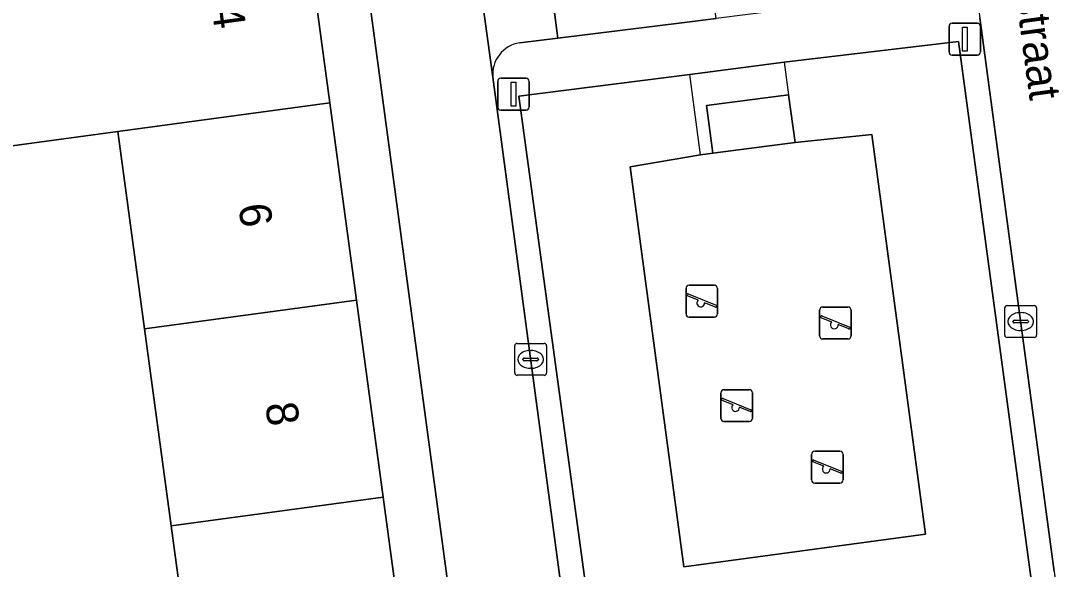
# Model space of a CAD drawing. Extents: x 159053 to 160042, y 380449 to 381423.
# Drawn here: x 159591.74 to 159624.47, y 380946 to 380963.2 of the extents above; entities that cross this region are included whole.
import ezdxf

# ---------------------------------------------------------------- set-up
doc = ezdxf.new("R2010")
doc.units = 0
for name, color, linetype in [('IMGEO_Erf', 7, 'Continuous'), ('IMGEO_Groenvoorziening', 7, 'Continuous'), ('IMGEO_Hek', 7, 'Continuous'), ('IMGEO_Kolk', 7, 'Continuous'), ('IMGEO_Lichtmast', 7, 'Continuous'), ('IMGEO_Openbare_ruimte_label', 7, 'Continuous'), ('IMGEO_Pand', 7, 'Continuous'), ('IMGEO_Pand_nummerreeks', 7, 'Continuous'), ('IMGEO_Parkeervlak_open', 7, 'Continuous'), ('IMGEO_Rijbaan_lokaal_open', 7, 'Continuous'), ('IMGEO_Speelvoorziening', 7, 'Continuous'), ('IMGEO_Terreindeel_open', 7, 'Continuous'), ('IMGEO_Terreindeel_zand', 7, 'Continuous'), ('IMGEO_Voetpad_open', 7, 'Continuous')]:
    doc.layers.add(name, color=color, linetype=linetype)

msp = doc.modelspace()

# ---------------------------------------------------------------- linework, layer by layer
at = {"layer": 'IMGEO_Erf'}
msp.add_lwpolyline([(159586.956, 380932.845), (159598.213, 380934.368), (159598.13, 380934.985), (159597.293, 380941.17), (159596.456, 380947.356), (159595.619, 380953.542), (159594.782, 380959.727), (159591.065, 380959.224)], dxfattribs=at)
at = {"layer": 'IMGEO_Groenvoorziening'}
for points in [[(159621.161, 380962.546), (159615.691, 380961.898), (159612.726, 380961.51), (159607.364, 380960.833), (159609.687, 380943.846), (159623.433, 380945.68)], [(159612.539, 380946.079), (159610.857, 380958.617), (159613.065, 380958.993), (159613.453, 380959.044), (159613.251, 380960.54), (159615.828, 380960.877), (159616.029, 380959.381), (159618.439, 380959.635), (159620.121, 380947.097)]]:
    msp.add_lwpolyline(points, close=True, dxfattribs=at)
at = {"layer": 'IMGEO_Hek'}
for points in [[(159615.691, 380961.898), (159615.828, 380960.877)], [(159612.863, 380960.489), (159612.726, 380961.51)], [(159615.828, 380960.877), (159616.029, 380959.381)], [(159613.065, 380958.993), (159612.863, 380960.489)], [(159616.029, 380959.381), (159618.439, 380959.635), (159620.121, 380947.097), (159612.539, 380946.079), (159610.857, 380958.617), (159613.065, 380958.993)]]:
    msp.add_lwpolyline(points, dxfattribs=at)
at = {"layer": 'IMGEO_Kolk'}
for p, q in [((159622.607, 380953.341), (159622.607, 380954.193)), ((159622.682, 380954.267), (159623.534, 380954.267)), ((159623.608, 380954.193), (159623.608, 380953.341)), ((159622.866, 380953.761), (159622.866, 380953.773)), ((159622.909, 380953.81), (159623.307, 380953.81)), ((159623.095, 380954.047), (159623.12, 380954.047)), ((159623.35, 380953.773), (159623.35, 380953.761)), ((159623.304, 380953.724), (159622.906, 380953.724)), ((159623.118, 380953.487), (159623.093, 380953.487)), ((159623.534, 380953.267), (159622.682, 380953.267)), ((159607.232, 380952.154), (159607.232, 380953.006)), ((159607.307, 380953.08), (159608.159, 380953.08)), ((159607.72, 380952.86), (159607.745, 380952.86)), ((159608.233, 380953.006), (159608.233, 380952.154)), ((159607.491, 380952.574), (159607.491, 380952.586)), ((159607.929, 380952.537), (159607.531, 380952.537)), ((159607.534, 380952.623), (159607.932, 380952.623)), ((159607.975, 380952.586), (159607.975, 380952.574)), ((159607.743, 380952.3), (159607.718, 380952.3)), ((159608.159, 380952.08), (159607.307, 380952.08))]:
    msp.add_line(p, q, dxfattribs=at)
for points in [[(159622.607, 380953.341), (159622.607, 380954.193)], [(159622.682, 380954.267), (159623.534, 380954.267)], [(159623.608, 380954.193), (159623.608, 380953.341)], [(159623.534, 380953.267), (159622.682, 380953.267)], [(159607.232, 380952.154), (159607.232, 380953.006)], [(159607.307, 380953.08), (159608.159, 380953.08)], [(159608.233, 380953.006), (159608.233, 380952.154)], [(159608.159, 380952.08), (159607.307, 380952.08)]]:
    msp.add_lwpolyline(points, dxfattribs=at)
for centre, radius, start, end in [((159622.684, 380954.191), 0.0765, 91.552, 178.448), ((159622.684, 380954.191), 0.0765, 91.552, 178.448), ((159623.532, 380954.191), 0.0765, 1.552, 88.448), ((159623.532, 380954.191), 0.0765, 1.552, 88.448), ((159622.906, 380953.77), 0.0403, 85.8775, 175.7526), ((159622.903, 380953.76), 0.0366, 178.938, 274.7102), ((159623.307, 380953.767), 0.043, 264.8664, 352.4533), ((159623.311, 380953.772), 0.0386, 1.7309, 96.639), ((159622.684, 380953.343), 0.0765, 181.552, 268.448), ((159622.684, 380953.343), 0.0765, 181.552, 268.448), ((159623.532, 380953.343), 0.0765, 271.552, 358.448), ((159623.532, 380953.343), 0.0765, 271.552, 358.448), ((159607.309, 380953.004), 0.0765, 91.552, 178.448), ((159607.309, 380953.004), 0.0765, 91.552, 178.448), ((159608.157, 380953.004), 0.0765, 1.552, 88.448), ((159608.157, 380953.004), 0.0765, 1.552, 88.448), ((159607.531, 380952.583), 0.0403, 85.8775, 175.7526), ((159607.528, 380952.573), 0.0366, 178.938, 274.7102), ((159607.932, 380952.58), 0.043, 264.8664, 352.4533), ((159607.936, 380952.585), 0.0386, 1.7309, 96.639), ((159607.309, 380952.156), 0.0765, 181.552, 268.448), ((159607.309, 380952.156), 0.0765, 181.552, 268.448), ((159608.157, 380952.156), 0.0765, 271.552, 358.448), ((159608.157, 380952.156), 0.0765, 271.552, 358.448)]:
    msp.add_arc(centre, radius, start, end, dxfattribs=at)
for centre, major_axis, ratio, start_param, end_param in [((159623.094, 380953.767), (-0.387, 0.002), 0.722429, 4.712389, 7.853982), ((159623.119, 380953.767), (-0.39, 0.002), 0.717154, 1.570796, 4.712389), ((159607.719, 380952.58), (-0.387, 0.002), 0.722429, 4.712389, 7.853982), ((159607.744, 380952.58), (-0.39, 0.002), 0.717154, 1.570796, 4.712389)]:
    msp.add_ellipse(centre, major_axis=major_axis, ratio=ratio, start_param=start_param, end_param=end_param, dxfattribs=at)
at = {"layer": 'IMGEO_Lichtmast'}
for p, q in [((159620.86, 380962.22), (159620.86, 380963.02)), ((159620.86, 380963.02), (159620.86, 380962.22)), ((159620.96, 380963.12), (159621.75, 380963.12)), ((159621.75, 380963.12), (159620.96, 380963.12)), ((159621.85, 380963.02), (159621.85, 380962.22)), ((159621.85, 380962.22), (159621.85, 380963.02)), ((159621.75, 380962.12), (159620.96, 380962.12)), ((159620.96, 380962.12), (159621.75, 380962.12)), ((159606.698, 380960.497), (159606.698, 380961.297)), ((159606.698, 380961.297), (159606.698, 380960.497)), ((159606.798, 380961.397), (159607.588, 380961.397)), ((159607.588, 380961.397), (159606.798, 380961.397)), ((159607.688, 380961.297), (159607.688, 380960.497)), ((159607.688, 380960.497), (159607.688, 380961.297)), ((159607.588, 380960.397), (159606.798, 380960.397)), ((159606.798, 380960.397), (159607.588, 380960.397))]:
    msp.add_line(p, q, dxfattribs=at)
for points in [[(159621.28, 380962.995), (159621.43, 380962.995), (159621.43, 380962.245), (159621.28, 380962.245), (159621.28, 380962.995)], [(159607.118, 380961.272), (159607.268, 380961.272), (159607.268, 380960.522), (159607.118, 380960.522), (159607.118, 380961.272)]]:
    msp.add_lwpolyline(points, dxfattribs=at)
for centre, start, end in [((159620.96, 380963.02), 90, 180), ((159620.96, 380963.02), 90, 180), ((159621.75, 380963.02), 0, 90), ((159621.75, 380963.02), 360, 90), ((159620.96, 380962.22), 180, 270), ((159620.96, 380962.22), 180, 270), ((159621.75, 380962.22), 270, 0), ((159621.75, 380962.22), 270, 0), ((159606.798, 380961.297), 90, 180), ((159606.798, 380961.297), 90, 180), ((159607.588, 380961.297), 0, 90), ((159607.588, 380961.297), 360, 90), ((159606.798, 380960.497), 180, 270), ((159606.798, 380960.497), 180, 270), ((159607.588, 380960.497), 270, 0), ((159607.588, 380960.497), 270, 0)]:
    msp.add_arc(centre, 0.1, start, end, dxfattribs=at)
at = {"layer": 'IMGEO_Pand'}
for points in [[(159601.433, 380960.627), (159600.596, 380966.812), (159593.945, 380965.913), (159590.229, 380965.41), (159591.065, 380959.224), (159594.782, 380959.727)], [(159601.433, 380960.627), (159594.782, 380959.727), (159595.619, 380953.542), (159602.27, 380954.441)], [(159596.456, 380947.356), (159603.107, 380948.256), (159602.27, 380954.441), (159595.619, 380953.542)], [(159596.456, 380947.356), (159597.293, 380941.17), (159603.944, 380942.07), (159603.107, 380948.256)]]:
    msp.add_lwpolyline(points, close=True, dxfattribs=at)
at = {"layer": 'IMGEO_Parkeervlak_open'}
for points in [[(159607.369, 380973.933), (159604.872, 380973.622), (159606.546, 380961.427)], [(159607.196, 380973.318), (159608.59, 380962.656), (159612.562, 380963.147), (159613.551, 380963.272), (159612.112, 380973.241), (159607.989, 380972.704)], [(159607.388, 380962.507), (159608.59, 380962.656), (159607.196, 380973.318)]]:
    msp.add_lwpolyline(points, dxfattribs=at)
msp.add_arc((159607.537, 380961.523), 0.996, 98.6055, 185.5125, dxfattribs=at)
at = {"layer": 'IMGEO_Rijbaan_lokaal_open'}
msp.add_lwpolyline([(159609.343, 380940.538), (159608.889, 380943.948), (159606.546, 380961.427), (159604.872, 380973.622), (159601.418, 380973.158), (159607.475, 380928.135), (159612.528, 380928.819), (159613.067, 380924.84), (159625.388, 380926.542), (159624.851, 380930.523), (159629.685, 380931.175), (159623.567, 380976.306), (159620.023, 380975.823), (159621.831, 380963.292), (159624.158, 380945.926), (159624.601, 380942.698)], dxfattribs=at)
at = {"layer": 'IMGEO_Speelvoorziening'}
for p, q in [((159612.607, 380954.007), (159612.607, 380954.807)), ((159612.607, 380954.807), (159612.607, 380954.007)), ((159612.707, 380954.907), (159613.497, 380954.907)), ((159613.497, 380954.907), (159612.707, 380954.907)), ((159613.597, 380954.807), (159613.597, 380954.007)), ((159613.597, 380954.007), (159613.597, 380954.807)), ((159612.99, 380954.435), (159612.651, 380954.572)), ((159612.676, 380954.632), (159613.552, 380954.279)), ((159613.528, 380954.219), (159613.188, 380954.356)), ((159616.799, 380953.321), (159616.799, 380954.121)), ((159616.799, 380954.121), (159616.799, 380953.321)), ((159616.899, 380954.221), (159617.689, 380954.221)), ((159617.689, 380954.221), (159616.899, 380954.221)), ((159617.789, 380954.121), (159617.789, 380953.321)), ((159617.789, 380953.321), (159617.789, 380954.121)), ((159613.497, 380953.907), (159612.707, 380953.907)), ((159612.707, 380953.907), (159613.497, 380953.907)), ((159617.182, 380953.749), (159616.843, 380953.886)), ((159616.868, 380953.946), (159617.744, 380953.593)), ((159617.72, 380953.533), (159617.38, 380953.67)), ((159617.689, 380953.221), (159616.899, 380953.221)), ((159616.899, 380953.221), (159617.689, 380953.221)), ((159613.699, 380950.73), (159613.699, 380951.53)), ((159613.699, 380951.53), (159613.699, 380950.73)), ((159613.799, 380951.63), (159614.589, 380951.63)), ((159614.589, 380951.63), (159613.799, 380951.63)), ((159614.689, 380951.53), (159614.689, 380950.73)), ((159614.689, 380950.73), (159614.689, 380951.53)), ((159614.082, 380951.158), (159613.743, 380951.295)), ((159613.768, 380951.355), (159614.644, 380951.002)), ((159614.62, 380950.942), (159614.28, 380951.079)), ((159614.589, 380950.63), (159613.799, 380950.63)), ((159613.799, 380950.63), (159614.589, 380950.63)), ((159616.545, 380948.799), (159616.545, 380949.599)), ((159616.545, 380949.599), (159616.545, 380948.799)), ((159616.645, 380949.699), (159617.435, 380949.699)), ((159617.435, 380949.699), (159616.645, 380949.699)), ((159617.535, 380949.599), (159617.535, 380948.799)), ((159617.535, 380948.799), (159617.535, 380949.599)), ((159616.928, 380949.227), (159616.589, 380949.364)), ((159616.614, 380949.424), (159617.49, 380949.071)), ((159617.466, 380949.011), (159617.126, 380949.148)), ((159617.435, 380948.699), (159616.645, 380948.699)), ((159616.645, 380948.699), (159617.435, 380948.699))]:
    msp.add_line(p, q, dxfattribs=at)
for centre, radius, start, end in [((159612.707, 380954.807), 0.1, 90, 180), ((159612.707, 380954.807), 0.1, 90, 180), ((159613.497, 380954.807), 0.1, 0, 90), ((159613.497, 380954.807), 0.1, 360, 90), ((159612.664, 380954.602), 0.0327, 68.078, 248.078), ((159613.069, 380954.345), 0.12, 130.9928, 5.1632), ((159613.54, 380954.249), 0.0327, 248.078, 68.078), ((159616.899, 380954.121), 0.1, 90, 180), ((159616.899, 380954.121), 0.1, 90, 180), ((159617.689, 380954.121), 0.1, 0, 90), ((159617.689, 380954.121), 0.1, 360, 90), ((159612.707, 380954.007), 0.1, 180, 270), ((159612.707, 380954.007), 0.1, 180, 270), ((159613.497, 380954.007), 0.1, 270, 0), ((159613.497, 380954.007), 0.1, 270, 0), ((159616.856, 380953.916), 0.0327, 68.078, 248.078), ((159617.261, 380953.659), 0.12, 130.9928, 5.1632), ((159617.732, 380953.563), 0.0327, 248.078, 68.078), ((159616.899, 380953.321), 0.1, 180, 270), ((159616.899, 380953.321), 0.1, 180, 270), ((159617.689, 380953.321), 0.1, 270, 0), ((159617.689, 380953.321), 0.1, 270, 0), ((159613.799, 380951.53), 0.1, 90, 180), ((159613.799, 380951.53), 0.1, 90, 180), ((159614.589, 380951.53), 0.1, 0, 90), ((159614.589, 380951.53), 0.1, 360, 90), ((159613.756, 380951.325), 0.0327, 68.078, 248.078), ((159614.161, 380951.068), 0.12, 130.9928, 5.1632), ((159614.632, 380950.972), 0.0327, 248.078, 68.078), ((159613.799, 380950.73), 0.1, 180, 270), ((159613.799, 380950.73), 0.1, 180, 270), ((159614.589, 380950.73), 0.1, 270, 0), ((159614.589, 380950.73), 0.1, 270, 0), ((159616.645, 380949.599), 0.1, 90, 180), ((159616.645, 380949.599), 0.1, 90, 180), ((159617.435, 380949.599), 0.1, 0, 90), ((159617.435, 380949.599), 0.1, 360, 90), ((159616.602, 380949.394), 0.0327, 68.078, 248.078), ((159617.007, 380949.137), 0.12, 130.9928, 5.1632), ((159617.478, 380949.041), 0.0327, 248.078, 68.078), ((159616.645, 380948.799), 0.1, 180, 270), ((159616.645, 380948.799), 0.1, 180, 270), ((159617.435, 380948.799), 0.1, 270, 0), ((159617.435, 380948.799), 0.1, 270, 0)]:
    msp.add_arc(centre, radius, start, end, dxfattribs=at)
at = {"layer": 'IMGEO_Terreindeel_open'}
msp.add_lwpolyline([(159615.828, 380960.877), (159613.251, 380960.54), (159613.453, 380959.044), (159616.029, 380959.381)], close=True, dxfattribs=at)
at = {"layer": 'IMGEO_Terreindeel_zand'}
msp.add_lwpolyline([(159618.439, 380959.635), (159616.029, 380959.381), (159613.453, 380959.044), (159613.065, 380958.993), (159610.857, 380958.617), (159612.539, 380946.079), (159620.121, 380947.097)], close=True, dxfattribs=at)
at = {"layer": 'IMGEO_Voetpad_open'}
for points in [[(159607.475, 380928.135), (159601.418, 380973.158), (159599.766, 380972.953), (159600.596, 380966.812), (159601.433, 380960.627), (159602.27, 380954.441), (159603.107, 380948.256), (159603.944, 380942.07), (159604.781, 380935.885), (159605.638, 380929.55), (159605.848, 380927.915)], [(159612.726, 380961.51), (159615.691, 380961.898), (159621.161, 380962.546), (159623.433, 380945.68), (159609.687, 380943.846), (159607.364, 380960.833)]]:
    msp.add_lwpolyline(points, close=True, dxfattribs=at)
for points in [[(159620.694, 380964.149), (159619.556, 380964.011), (159615.463, 380963.514), (159614.544, 380963.398), (159613.551, 380963.272), (159612.562, 380963.147), (159608.59, 380962.656), (159607.388, 380962.507)], [(159624.158, 380945.926), (159621.831, 380963.292)], [(159606.546, 380961.427), (159608.889, 380943.948)]]:
    msp.add_lwpolyline(points, dxfattribs=at)
msp.add_arc((159607.537, 380961.523), 0.996, 98.6055, 185.5125, dxfattribs=at)

# ---------------------------------------------------------------- texts
at = {"layer": 'IMGEO_Openbare_ruimte_label'}
msp.add_text('Corellistraat', height=1, rotation=277.7007, dxfattribs=at).set_placement((159622.443, 380967.747))
at = {"layer": 'IMGEO_Pand_nummerreeks'}
for s, p in [('4', (159597.716, 380963.64)), ('6', (159598.559, 380957.411)), ('8', (159599.402, 380951.179))]:
    msp.add_text(s, height=1, rotation=277.7054, dxfattribs=at).set_placement(p)

doc.saveas('drawing.dxf')
